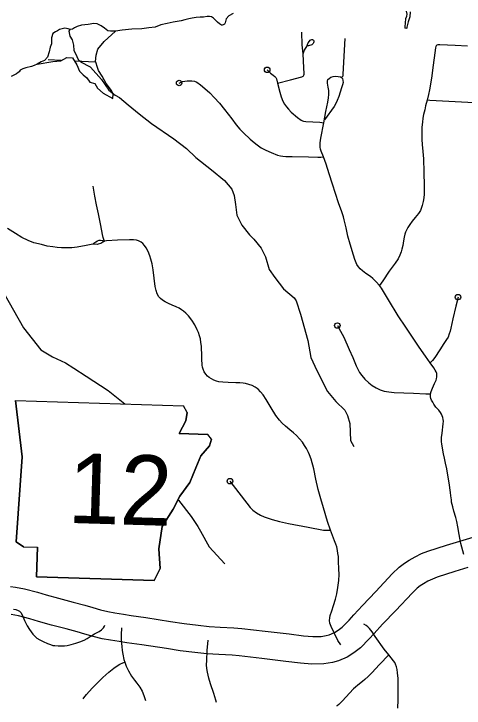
# Model space of a CAD drawing. Extents: x 653372 to 905732, y 627442 to 787275.
# Drawn here: x 701123 to 705201, y 736037 to 742323 of the extents above; entities that cross this region are included whole.
import ezdxf

# ---------------------------------------------------------------- set-up
doc = ezdxf.new("R2010")
doc.units = 0
for name, color, linetype in [('10', 7, 'Continuous'), ('21', 7, 'Continuous'), ('31', 7, 'Continuous'), ('35', 7, 'Continuous'), ('4', 7, 'Continuous'), ('45', 7, 'Continuous'), ('49', 7, 'Continuous'), ('6', 7, 'Continuous'), ('9', 7, 'Continuous')]:
    doc.layers.add(name, color=color, linetype=linetype)

msp = doc.modelspace()

# ---------------------------------------------------------------- linework, layer by layer
at = {"layer": '10'}
for points in [[(702892.7, 736777), (702992.5, 736771), (703116, 736764.2), (703186.3, 736759), (703398.8, 736734.3), (703615.6, 736708.2), (703745.8, 736691.8), (703831.1, 736683.9), (703906.8, 736685.8), (703951.6, 736693.1), (703978.3, 736701.2), (704025.9, 736721), (704060.4, 736742.4), (704095.8, 736769.6), (704158.2, 736834.3), (704201.1, 736881.1), (704280.2, 736967.3), (704401.9, 737092.7), (704550, 737252.9), (704611.4, 737313.6), (704659.8, 737349.8), (704703.3, 737377.9), (704757.1, 737407.7), (704816.1, 737435.6), (704873.7, 737457.9), (705041.2, 737512), (705163.2, 737548.7), (705555, 737667.2)], [(705235.4, 737309.3), (705115.7, 737273.3), (704957.3, 737222.1), (704914.7, 737205.7), (704871.2, 737185.1), (704831.9, 737163.4), (704802.8, 737144.5), (704774.9, 737123.7), (704729.8, 737079), (704583.4, 736920.8), (704462, 736795.7), (704385.4, 736712.1), (704340.3, 736663), (704262.8, 736582.7), (704202.8, 736536.5), (704140.5, 736497.9), (704062.8, 736465.6), (704008.1, 736449), (703930.2, 736436.3), (703822.7, 736433.6), (703718.6, 736443.2), (703585, 736460.1), (703369.4, 736486), (703162.5, 736510), (703099.9, 736514.7), (702978.2, 736521.4), (702871, 736527.8)], [(701093.3, 737138), (701136.9, 737131.6), (701218.1, 737117.7), (701337.4, 737085.5), (701414.8, 737061.6), (701526.6, 737031), (701660.2, 736997), (701766.2, 736968.2), (701836.7, 736946.6), (701906.2, 736925.6), (701972.7, 736910.2), (702038, 736898.9), (702115.5, 736887.1), (702183.9, 736876.1), (702317.4, 736856.6), (702542.5, 736822.2), (702663.6, 736803.6), (702791.2, 736788.5), (702892.7, 736777)], [(702871, 736527.8), (702762.4, 736540.2), (702630, 736555.8), (702504.6, 736575.1), (702280.5, 736609.4), (702145.9, 736629), (702076.8, 736640.2), (701998, 736652.1), (701923.1, 736665.1), (701841.7, 736684), (701764, 736707.4), (701696.8, 736728), (701596.6, 736755.2), (701462.8, 736789.3), (701344.8, 736821.5), (701267.9, 736845.4), (701164.3, 736873.3), (701097.8, 736884.7)]]:
    msp.add_lwpolyline(points, dxfattribs=at)
at = {"layer": '21'}
for p, q in [((701138, 738820.9), (701198.9, 738311.3)), ((702692, 738715), (702658.6, 738774.5)), ((702681.2, 738639.2), (702692, 738715)), ((702618.5, 738522.6), (702681.2, 738639.2)), ((702880.6, 738514.7), (702618.5, 738522.6)), ((702913.1, 738471.4), (702880.6, 738514.7)), ((702894.4, 738412.7), (702913.1, 738471.4)), ((702815.6, 738322), (702894.4, 738412.7)), ((701198.9, 738311.3), (701141.9, 737542.9)), ((702770, 738213.4), (702815.6, 738322)), ((702715.2, 738079.6), (702770, 738213.4)), ((702626.8, 737955.3), (702715.2, 738079.6)), ((702564.1, 737838.7), (702626.8, 737955.3)), ((702466.3, 737680.9), (702564.1, 737838.7)), ((702434.8, 737478.7), (702466.3, 737680.9)), ((701141.9, 737542.9), (701208.3, 737498.6)), ((701208.3, 737498.6), (701335.1, 737494.8)), ((701335.1, 737494.8), (701327, 737224.3)), ((702446.4, 737300.7), (702434.8, 737478.7)), ((702392.3, 737192.3), (702446.4, 737300.7)), ((701327, 737224.3), (702392.3, 737192.3))]:
    msp.add_line(p, q, dxfattribs=at)
msp.add_lwpolyline([(701138, 738820.9), (702658.6, 738774.5)], dxfattribs=at)
at = {"layer": '31'}
for points in [[(703742.9, 741962.5), (703734.7, 742042.8), (703730.9, 742158)], [(703779.5, 742032.8), (703782.6, 742046.7), (703789.1, 742061.7), (703799.5, 742077), (703805.8, 742085.9), (703813.3, 742089.5), (703820.5, 742090.4), (703827.2, 742090.2), (703836.9, 742084.2), (703839.7, 742078), (703840.2, 742069.7), (703837.3, 742061), (703833.3, 742053.9), (703828.2, 742047.6), (703822.4, 742043.2), (703813.6, 742039.7), (703801.3, 742035.8), (703790.1, 742034.2), (703779.5, 742032.8)], [(704121, 742099.6), (704103.2, 741777.3), (704100.9, 741760.6), (704091.4, 741746.8)], [(703511.8, 741695.8), (703629.1, 741724.6), (703732, 741753), (703741.7, 741758), (703747.1, 741763.2), (703750.3, 741768.8), (703752.5, 741776.7), (703753.1, 741783.5), (703749.7, 741834.1), (703742.9, 741962.5), (703744.7, 741971.1), (703754.1, 741995.2), (703779.5, 742032.8)], [(705231.5, 742030), (705118.4, 742035.9), (704981.6, 742043.6), (704962, 742043), (704954, 742040.2), (704947.7, 742034.9), (704943.8, 742027), (704941, 742014.9), (704913.5, 741812.4), (704909, 741763.2), (704896.9, 741688.2), (704888, 741634.6), (704879.3, 741592), (704866.8, 741542.2), (704852.4, 741489.4), (704844.6, 741453.5), (704833.5, 741411.6), (704827.6, 741379.3), (704823.2, 741344.1), (704819.1, 741297.5), (704816.9, 741264.5), (704817.2, 741236.6), (704817.6, 741187), (704820.5, 741141.6), (704826.5, 741075.9), (704831.9, 741010.2), (704833.8, 740972.1), (704834.9, 740928), (704836.1, 740864.3), (704838.1, 740788.9), (704839.7, 740720.9), (704838.8, 740691.5), (704834.8, 740658.6), (704829.5, 740625.7), (704822.3, 740589.2), (704816.2, 740570.2), (704804.4, 740543.7), (704787.6, 740516), (704759, 740479.5), (704729.2, 740444.9), (704710, 740417.3), (704692, 740388.4), (704678.5, 740365.6), (704671.2, 740348), (704664.5, 740329.3), (704657.5, 740300.7), (704651.7, 740268.4), (704644.3, 740225.8), (704637.2, 740192.9), (704630.9, 740168.6), (704619.6, 740138.7), (704603.3, 740105.5), (704576.5, 740066.5), (704522.9, 739994.7), (704464.5, 739907), (704433.9, 739864.5)], [(703416.7, 741816.5), (703448.5, 741785.8), (703470.6, 741767.6), (703486.9, 741755.5), (703494.7, 741746.7), (703501.4, 741734.9), (703511.8, 741695.8), (703530.9, 741614.2), (703544.3, 741571.3), (703560.2, 741533.5), (703574.5, 741506.9), (703591.9, 741481.2), (703608.9, 741460.1), (703633.2, 741434.2), (703691.2, 741385.6), (703724.6, 741361.5), (703735.9, 741354.7), (703745.9, 741351.8), (703767.2, 741348.2), (703895.3, 741341.3), (703931.6, 741335.9)], [(703931.6, 741335.9), (703948.7, 741437.9), (703967.4, 741522.9), (703971.5, 741563.6), (703975.5, 741592.1), (703974.6, 741630.4), (703969.4, 741658.8), (703964.5, 741695.2), (703963.6, 741716.3), (703967.5, 741728.3), (703977.9, 741738.6), (703994.8, 741750.1), (704013.7, 741757.6), (704038.4, 741759.9), (704061.5, 741757.7), (704080.5, 741753.1), (704091.4, 741746.8), (704099.6, 741736.9), (704103.7, 741721.2), (704104.6, 741702), (704099.5, 741682), (704089.6, 741654.1), (704065.1, 741575.3), (704052.4, 741540.1), (704041.7, 741518.1), (704022.6, 741484), (704000.9, 741450.5), (703961.6, 741396.3), (703937, 741364.3)], [(702619.3, 741697.2), (702649.8, 741711.9), (702691.5, 741717.9), (702735.4, 741718.4), (702759.3, 741713.4), (702778.8, 741704.4), (702812.4, 741680.6), (702851.7, 741648.7), (702898.5, 741607.1), (702937, 741566.8), (702984.7, 741514.9), (703030.1, 741456.8), (703096.1, 741373), (703137.1, 741318.9), (703170.2, 741280), (703204, 741244.7), (703263.1, 741190.1), (703299.4, 741158.9), (703326.1, 741136.2), (703362, 741110.4), (703405.2, 741088.1), (703453.9, 741067.4), (703509.1, 741045.3), (703538.3, 741037.2), (703559.8, 741034.2), (703587.4, 741031.5), (703644.5, 741031.6), (703792.5, 741027.8), (703876, 741025.9), (703901.8, 741025.7), (703925.9, 741028.3)], [(705696.1, 741495.7), (704891.5, 741539.7), (704866.8, 741542.2)], [(705199.3, 737429), (705171.1, 737528), (705155.9, 737610), (705143.9, 737678.4), (705133.7, 737725.5), (705125.3, 737763), (705108.9, 737819.6), (705098, 737860.2), (705087.7, 737900.8), (705085.3, 737923.6), (705080.8, 737958.4), (705077.2, 737989.2), (705065.3, 738077.3), (705054.3, 738146.6), (705043.4, 738202.3), (705031.8, 738253.5), (705022.1, 738299.6), (705013.7, 738338.1), (705003.7, 738390.5), (704998.4, 738430), (704997.4, 738446.6), (704996.5, 738469.3), (704996.6, 738489.4), (704998.1, 738505), (705001.2, 738525.5), (705012.4, 738611.5), (705013, 738634.1), (705012.1, 738651.3), (705006.6, 738669.6), (705002, 738684.8), (704995.9, 738699.6), (704988.2, 738712.9), (704970.8, 738735.6), (704946, 738763), (704925.6, 738789.8), (704916.5, 738805.7), (704906.5, 738824.1), (704900.5, 738840.9), (704896.3, 738854.1), (704895.7, 738864.7), (704897.2, 738881.3), (704903.8, 738902.7), (704914.9, 738934.1), (704933.7, 738975.9), (704946.7, 739005.7), (704952.1, 739019.6), (704954.6, 739035.7), (704954.2, 739053.9), (704953, 739065.5), (704947.9, 739080.8), (704939.4, 739097.1), (704926.4, 739117.6), (704893.3, 739162.3), (704851.6, 739223.1), (704795.1, 739304.9), (704751.3, 739370.1), (704673.7, 739485.2), (704604.9, 739589), (704514.6, 739734.7), (704478.2, 739794.7), (704451.8, 739839.3), (704433.9, 739864.5), (704405.3, 739897.6), (704374.4, 739926.7), (704351.8, 739944), (704310.3, 739970.9), (704279.4, 739996), (704260.3, 740013.2), (704243.7, 740031.8), (704228.7, 740052.4), (704221.7, 740069.2), (704211.5, 740098.2), (704198.1, 740138.4), (704169.8, 740236.9), (704148.9, 740311.2), (704131, 740384.7), (704115.6, 740458.2), (704108.3, 740484.6), (704092.1, 740530.9), (704064.3, 740611.8), (704008.1, 740782.6), (703977.6, 740875.2), (703951, 740961.6), (703925.9, 741028.3), (703905.2, 741078.7), (703898.8, 741099.1), (703896.3, 741115.8), (703895.8, 741134.4), (703897, 741156.5), (703903.8, 741198.1), (703931.6, 741335.9)], [(701943.7, 740265.9), (701937.2, 740279.1), (701930.3, 740297.1), (701924.7, 740325.5), (701909.4, 740407.9), (701897.7, 740466.8), (701888.2, 740511.9), (701872.1, 740593.9), (701855.8, 740671.6), (701842, 740762.8)], [(701836.3, 740238.8), (701776.5, 740226.2), (701695.7, 740211.2), (701647.6, 740205.9), (701589.2, 740204.6), (701553.6, 740203.4), (701514.3, 740206.8), (701475.9, 740213.3), (701425.4, 740220.9), (701372, 740233.8), (701304.4, 740251), (701251.2, 740272.3), (701193.7, 740298.3), (701136.5, 740334.1), (701064.4, 740379.4)], [(701943.7, 740265.9), (701929.1, 740256.8), (701909.3, 740244.8), (701899.1, 740239.9), (701886, 740236.9), (701876.5, 740235.9), (701853.5, 740237), (701836.3, 740238.8), (701846.1, 740247.6), (701865.5, 740259.6), (701880.1, 740269.1), (701896.3, 740273.9), (701908, 740273.9), (701925.2, 740270.8), (701943.7, 740265.9)], [(702320.7, 740204.6), (702306.9, 740226.3), (702290, 740243.4), (702275.3, 740256.7), (702252.2, 740269.6), (702233.4, 740274.7), (702204.7, 740277), (702169.1, 740277.4), (702061.9, 740273.7), (701961, 740268.4), (701943.7, 740265.9)], [(703280.8, 738957.6), (703252.3, 738967.5), (703220.8, 738976), (703199.7, 738979.7), (703169.4, 738982.1), (703133.1, 738983.2), (703063.5, 738983.8), (703015.1, 738987.5), (702979.7, 738991.6), (702958.6, 738998.3), (702932.9, 739007.4), (702912, 739017.5), (702891.2, 739030.2), (702876.8, 739042.8), (702860.7, 739061.1), (702847, 739083.1), (702837.1, 739105.7), (702832, 739124.4), (702829.1, 739142.7), (702827.3, 739158.3), (702825.8, 739184.1), (702824.7, 739222), (702820.6, 739314.7), (702816.7, 739348.1), (702811.6, 739380.5), (702804.1, 739407.6), (702794.8, 739436.6), (702784.2, 739463.5), (702760.2, 739508.9), (702734.9, 739548.3), (702702.8, 739588.6), (702680.8, 739613.5), (702660.1, 739630.1), (702640.8, 739643.5), (702620, 739657.8), (702591.6, 739669.2), (702555.7, 739685.5), (702522.9, 739700.1), (702493.1, 739716.9), (702467.8, 739731.3), (702450.8, 739746.2), (702436.8, 739760.3), (702421.8, 739789.5), (702410.6, 739818.6), (702401.8, 739854.5), (702392, 739930.5), (702382.9, 740005.8), (702375.4, 740060.6), (702364.6, 740103.3), (702354.1, 740133.2), (702337.9, 740172.3), (702320.7, 740204.6)], [(705145.6, 739758.6), (705126.1, 739677.8), (705098.1, 739561.6), (705088.9, 739520.9), (705080.3, 739478.3), (705073.9, 739449.5), (705066.4, 739424.6), (705055.2, 739396.8), (705042.2, 739373.3), (705016.7, 739338), (704981.3, 739281.5), (704934.5, 739210.6), (704914.8, 739184.3), (704893.3, 739162.3)], [(704052.7, 739500.9), (704082.3, 739449.7), (704110.2, 739396.9), (704159.3, 739284.4), (704191.6, 739210.9), (704223.8, 739136.1), (704253.7, 739076.2), (704273.6, 739048.8), (704301.4, 739015.4), (704337.5, 738982), (704367.5, 738958.7), (704403.4, 738936.9), (704441.7, 738919.9), (704477.4, 738907.8), (704519.9, 738900), (704567.8, 738895.8), (704741.8, 738887.9), (704854.2, 738882.3), (704897.2, 738881.3)], [(704083.2, 736609.5), (704057.7, 736649.1), (703997.1, 736775.2), (703985.9, 736805.8), (703982.8, 736828.6), (703984.4, 736855.1), (703988, 736873.9), (704001.5, 736919), (704018.8, 736966.2), (704034.9, 737023.3), (704048.4, 737070.6), (704058.5, 737129.4), (704067.2, 737192.8), (704068.9, 737246.5), (704067.4, 737298.1), (704064, 737363.4), (704062.4, 737408.9), (704057.9, 737436.3), (704053.4, 737464.4), (704047.6, 737495.7), (704040, 737521.6), (704027.3, 737552.3), (703990.7, 737646.6), (703963.6, 737725.7), (703926.5, 737851.8), (703903.1, 737932), (703879.2, 738016.8), (703857.7, 738109.1), (703838.6, 738202.1), (703816.3, 738292.1), (703801.5, 738330.4), (703791.6, 738352.7), (703774.4, 738386.6), (703756.4, 738415.9), (703736.1, 738445.3), (703711.2, 738476.3), (703681.1, 738506), (703656.8, 738529.5), (703623.5, 738556.2), (703584.4, 738590), (703552.7, 738618.2), (703530, 738643.1), (703494.5, 738686.8), (703452.7, 738756.2), (703408, 738832.5), (703379.8, 738874.3), (703357.9, 738902.2), (703335.1, 738924.9), (703308.4, 738943.1), (703280.8, 738957.6)], [(703079.7, 738091.6), (703261.8, 737853.2), (703286.4, 737830.3), (703320.4, 737804.6), (703355.3, 737783.9), (703389.4, 737769.1), (703461.5, 737744.8), (703529.3, 737726.9), (703609.1, 737709.3), (703789.4, 737676.3), (703927.8, 737649.4), (703963.1, 737647), (703975.2, 737646.7), (703990.7, 737646.6)], [(704599.9, 736036.6), (704600.8, 736046.4), (704603.2, 736101.1), (704603.3, 736156.5), (704602.8, 736228.4), (704602.1, 736304.9), (704598.6, 736355.3), (704594.2, 736386), (704588, 736410.3), (704580.4, 736434.6), (704572, 736449.8), (704561.8, 736465.4), (704517.5, 736518.7), (704478.1, 736570), (704395.6, 736686.1), (704368.2, 736726.7), (704343.9, 736757.2), (704329.8, 736772.2), (704313.7, 736783.7), (704293.3, 736796.6)], [(701915.7, 736745.4), (701933.4, 736764.5), (701944.3, 736778), (701947.9, 736787.6)], [(702096.2, 736763.7), (702095.3, 736701.3), (702095.7, 736646.2), (702099, 736593.1), (702103.6, 736559.5), (702110.2, 736525.8), (702120, 736478.1), (702126.2, 736453.5), (702139.7, 736416.1), (702159.4, 736374.4), (702188.6, 736325.4), (702215.3, 736288.4), (702236.8, 736261.6), (702262.3, 736226.7), (702283.4, 736189.1), (702299, 736151), (702314.7, 736105.3)], [(702957.7, 736086), (702951.3, 736109.4), (702933.5, 736167.6), (702904.8, 736258), (702889.9, 736308.6), (702875.7, 736360.7), (702870, 736396.1), (702868.7, 736428.3), (702871.4, 736466.5), (702874.9, 736559.6), (702881.9, 736652.4)], [(704517.5, 736518.7), (704433.7, 736431.1), (704366.3, 736356.7), (704332.4, 736323.6), (704301.6, 736294.6), (704279.7, 736276.2), (704238.3, 736244.1), (704216.1, 736226.8), (704199.1, 736210.8), (704161.6, 736171.5), (704099.5, 736102.4), (704078.3, 736082.1), (704065.5, 736069.3), (704050.6, 736058.2), (704043.5, 736053.4)], [(701750.8, 736122.2), (701755.7, 736130.4), (701780.3, 736160.1), (701832.1, 736218.1), (701926.9, 736313.3), (701983.1, 736363), (702027.5, 736398.9), (702057.8, 736418.9), (702081.3, 736433.8), (702109.9, 736447.1), (702126.2, 736453.5)]]:
    msp.add_lwpolyline(points, dxfattribs=at)
for centre in [(703416.7, 741816.5), (702619.3, 741697.2), (705145.6, 739758.6), (704052.7, 739500.9), (703079.7, 738091.6)]:
    msp.add_circle(centre, 25, dxfattribs=at)
at = {"layer": '35'}
for points in [[(701818, 741840.1), (701787, 741856), (701759, 741871.1), (701733.7, 741881.8), (701711.6, 741902.3), (701697, 741935.5), (701668.8, 741991.8), (701666, 742040.3), (701653.2, 742087.6), (701632.9, 742122.3), (701626.6, 742151), (701624.3, 742166.7), (701631.1, 742181.5)], [(701818, 741840.1), (701915.2, 741728), (701981.7, 741634), (702039.3, 741587.2), (702078.5, 741565.2), (702158, 741500.4), (702257.9, 741419.4), (702369.7, 741331), (702570.1, 741191.4), (702685.4, 741104.7), (702769.6, 741022.4), (702911.2, 740911.9), (703031.4, 740814.6), (703096.6, 740734.6), (703119.2, 740680.1), (703130.7, 740598.3), (703143.3, 740500.8), (703187.4, 740409.3), (703257.7, 740323.9), (703296.3, 740282.9), (703363.2, 740201.1), (703400.7, 740123.6), (703435.5, 740009.9), (703485.3, 739937.3), (703565.4, 739832.5), (703660.1, 739753.4), (703679.2, 739724.7), (703718.9, 739603.8), (703784.5, 739364.3), (703812.9, 739212.5), (703866.5, 739093), (703964.9, 738904.4), (704038.5, 738813.8), (704119.3, 738735), (704145.6, 738685.7), (704166, 738614), (704171.8, 738460.3), (704201.3, 738405.7)], [(700015.1, 740657.6), (700261.6, 740465.9), (700444.5, 740345.1), (700660.1, 740209.2), (700805.2, 740083.7), (701027.3, 739801.3), (701210.9, 739480.9), (701366.4, 739281.9), (701473, 739218.4), (701590, 739164.4), (701666.7, 739114.1), (701778, 739042.7), (701978, 738913.5), (702128.3, 738790.7)], [(702613.6, 737918.6), (702729.8, 737771.4), (702787.7, 737681.3), (702811.7, 737639.5), (702890.6, 737495.8), (703034.9, 737342.6)]]:
    msp.add_lwpolyline(points, dxfattribs=at)
at = {"layer": '4'}
for points in [[(701549.7, 741900.8), (701432.7, 741906.6)], [(701861.4, 741885.2), (701673.2, 741894.6)]]:
    msp.add_lwpolyline(points, dxfattribs=at)
at = {"layer": '45'}
msp.add_lwpolyline([(701117.8, 736933.3), (701141.1, 736928.4), (701160.6, 736921.9), (701174.5, 736913.6), (701184.7, 736902), (701196.2, 736882.4), (701218.9, 736831.4), (701243.8, 736780.4), (701263.8, 736749.3), (701295.4, 736705.4), (701331.6, 736669.9), (701356.3, 736655.4), (701388.1, 736639.8), (701427.7, 736621.4), (701453.8, 736611.4), (701476.2, 736604.9), (701494.4, 736602.7), (701522.8, 736601), (701551.2, 736600.1), (701579.7, 736600.9), (701605, 736604.8), (701642.5, 736611.6), (701683.9, 736624.2), (701720.7, 736637.7), (701759.7, 736652.9), (701785.6, 736665.9), (701813.8, 736683.9), (701853, 736708.3), (701895.6, 736730.9), (701915.7, 736745.4)], dxfattribs=at)
at = {"layer": '49'}
for p, q in [((701198.9, 738311.3), (701138, 738820.9)), ((702692, 738715), (702681.2, 738639.2)), ((702681.2, 738639.2), (702618.5, 738522.6)), ((702618.5, 738522.6), (702880.6, 738514.7)), ((702913.1, 738471.4), (702894.4, 738412.7)), ((702894.4, 738412.7), (702815.6, 738322)), ((701141.9, 737542.9), (701198.9, 738311.3)), ((702815.6, 738322), (702770, 738213.4)), ((702770, 738213.4), (702715.2, 738079.6)), ((702715.2, 738079.6), (702626.8, 737955.3)), ((702626.8, 737955.3), (702564.1, 737838.7)), ((702564.1, 737838.7), (702466.3, 737680.9)), ((702466.3, 737680.9), (702434.8, 737478.7)), ((701208.3, 737498.6), (701141.9, 737542.9)), ((701327, 737224.3), (701335.1, 737494.8)), ((702434.8, 737478.7), (702446.4, 737300.7)), ((702446.4, 737300.7), (702392.3, 737192.3)), ((702392.3, 737192.3), (701327, 737224.3))]:
    msp.add_line(p, q, dxfattribs=at)
msp.add_lwpolyline([(701138, 738820.9), (702658.6, 738774.5)], dxfattribs=at)
at = {"layer": '6'}
msp.add_lwpolyline([(701332.6, 741869.4), (701476.2, 741892.9), (701547.3, 741899.5), (701601.6, 741929.4), (701653.1, 741926.7), (701693.9, 741861.6), (701718.2, 741805.5), (701751.3, 741771.5), (701783.9, 741744.9), (701810.6, 741704.4), (701855.8, 741692.9), (701881.2, 741650.1), (701929.9, 741604.1), (702019.6, 741558), (702020.6, 741595.3), (702007.8, 741628.4), (701959.8, 741693.6), (701920.8, 741758), (701889.2, 741810.2), (701880.2, 741837), (701863.8, 741886.2), (701862, 741891.6), (701867.4, 741948.5), (701883.6, 742002.8), (701940.6, 742073.4), (702042.5, 742167.8)], dxfattribs=at)
at = {"layer": '9'}
for points in [[(703108.8, 742328), (703070.1, 742304.2), (703047, 742277.4), (703036.8, 742242.9), (703029.2, 742230), (703017.1, 742223.2), (703009.9, 742220.8), (703002.7, 742221), (702985.4, 742234.6), (702966.8, 742248.3), (702950.2, 742265.8), (702931.1, 742283.5), (702911.4, 742295.2), (702893.8, 742298.4), (702872.8, 742298.3), (702841.2, 742294.7), (702809.7, 742293), (702772.9, 742289.5), (702736.7, 742284.7), (702706.3, 742277.8), (702672, 742270.9), (702637.6, 742260.1)], [(704710.7, 742342.8), (704708.6, 742295.7), (704694.8, 742251.5), (704682.2, 742204), (704682, 742195.4), (704674, 742190.4), (704668.1, 742193.2), (704667.3, 742207.7), (704670.2, 742239.1), (704674.1, 742282.3), (704681.9, 742302.4), (704684.5, 742322), (704678.7, 742347.7)], [(702637.6, 742260.1), (702564.2, 742247.9), (702511.4, 742236.4), (702454.6, 742223.7), (702402.9, 742204.2), (702346.3, 742196.7), (702281.8, 742188.2), (702192.5, 742184.3), (702103.1, 742176.5), (702042.5, 742167.8), (701996.5, 742166.6), (701973.1, 742171.2), (701942.3, 742193.1), (701914.1, 742215), (701876.5, 742231.8), (701847.8, 742235.3), (701796.4, 742226.4), (701735.9, 742221.6), (701694.9, 742208.4), (701672.2, 742196), (701653.6, 742186.1), (701631.1, 742181.5), (701614.3, 742187.2), (701582.6, 742192.7), (701535.7, 742183), (701517, 742170.5), (701498.4, 742161.9), (701475.6, 742145.5), (701463.9, 742107.8), (701463.1, 742079), (701462.3, 742052.8), (701452.2, 742021.6), (701443.1, 741979.9), (701428.5, 741930.5), (701398.8, 741902.5), (701370.9, 741890.3), (701332.6, 741869.4), (701307.2, 741854.4), (701282.1, 741846), (701231.9, 741834.4), (701204.1, 741826), (701180.1, 741812.3), (701170.5, 741798.2), (701162.4, 741791.9), (701145, 741779.3), (701097.1, 741755.8)]]:
    msp.add_lwpolyline(points, dxfattribs=at)

# ---------------------------------------------------------------- texts
at = {"layer": '21'}
msp.add_text('12', height=633.6, rotation=358.28003, dxfattribs=at).set_placement((701605.5, 737714.3))

doc.saveas('drawing.dxf')
